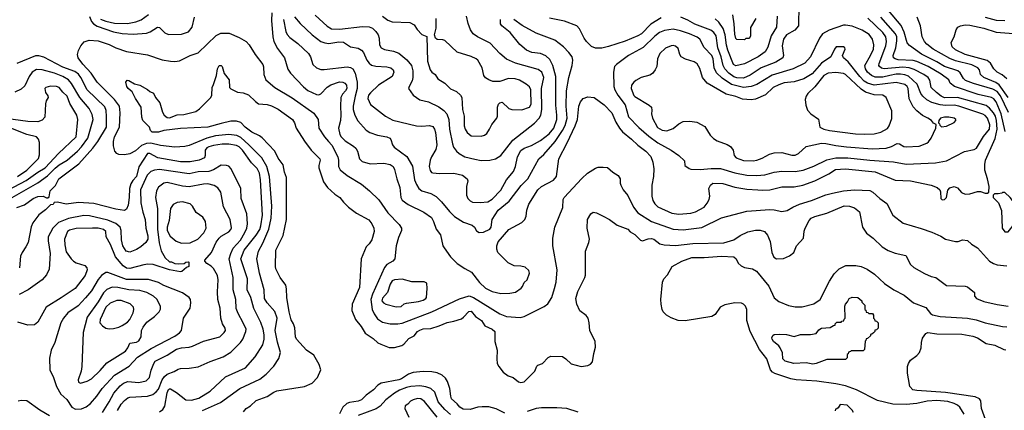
# Model space of a CAD drawing. Extents: x 997026 to 1115308, y 536381 to 619039.
# Tile 295 of 484: x 1059011 to 1067980, y 572948 to 576502. Entities that reach past the tile are written whole.
import ezdxf

# ---------------------------------------------------------------- set-up
doc = ezdxf.new("R2010")
doc.units = 0

msp = doc.modelspace()

# ---------------------------------------------------------------- linework, layer by layer
at = {"layer": '0CON20XD'}
for points in [[(1066107.5, 576635), (1066104.3, 576445), (1066072.6, 576407.4), (1065995.4, 576364.6), (1065967.5, 576325), (1065956.2, 576265), (1065968.1, 576175), (1065961.4, 576155), (1065899.2, 576115), (1065766.5, 576063.5), (1065664, 575996), (1065605, 575969), (1065545, 575972.7), (1065515, 575981), (1065470, 576015), (1065434.8, 576055), (1065418.3, 576085), (1065401.7, 576165), (1065371.7, 576245), (1065354.5, 576354.5), (1065335, 576384.7), (1065307, 576407), (1065160.8, 576460.8), (1065097.8, 576497.8), (1065035, 576524.7)], [(1068018.2, 575658.2), (1067945, 575808.3), (1067915, 575847.5), (1067875, 575868.8), (1067701.1, 575921.1), (1067628, 575948), (1067608.6, 575968.6), (1067578.5, 576018.5), (1067556.7, 576036.7), (1067435, 576075.7), (1067365, 576120), (1067227.5, 576187.5), (1067117.2, 576267.2), (1067095, 576291.2), (1067069.1, 576389.1), (1067040.3, 576450.3), (1066925, 576587.3)], [(1059645, 576530.4), (1059665.8, 576485), (1059683.2, 576463.2), (1059715, 576444.2), (1059865, 576392.4), (1059945, 576376.7), (1060045, 576371.6), (1060165, 576378.8), (1060199.1, 576390.9), (1060265, 576435.5), (1060285, 576430), (1060332.4, 576382.4), (1060365, 576368.8), (1060485, 576371.5), (1060546.9, 576393.1), (1060580.4, 576435), (1060603.3, 576526.7)], [(1059745.6, 576505.6), (1059795, 576487.4), (1059875, 576472), (1059991.4, 576468.6), (1060068, 576482), (1060118.1, 576501.9), (1060185, 576550)], [(1061308.9, 576565), (1061303.8, 576495), (1061316.4, 576345), (1061327.2, 576305), (1061360.4, 576240.4), (1061424.4, 576155), (1061453.3, 576053.3), (1061476.9, 576016.9), (1061595, 575890), (1061635, 575859.4), (1061715, 575820.6), (1061735, 575819.4), (1061755, 575827.1), (1061812.3, 575887.7), (1061845, 575909.1), (1061925, 575937.5), (1061953.4, 575933.4), (1061973.4, 575923.4), (1061986.9, 575905), (1061990, 575875), (1061979.4, 575855), (1061950.6, 575825), (1061935.6, 575795), (1061932, 575715), (1061936.9, 575636.9), (1061933.9, 575585), (1061914.5, 575515), (1061928.3, 575458.3), (1061940.6, 575435), (1061975, 575400), (1062051.4, 575351.4), (1062072, 575332), (1062088.6, 575305), (1062106.7, 575235), (1062130.9, 575210.9), (1062202, 575192), (1062327, 575197), (1062385, 575183.3), (1062411.9, 575165), (1062425, 575140), (1062445.6, 575055), (1062474.4, 574975), (1062484.2, 574885), (1062495, 574860), (1062549.5, 574819.5), (1062692, 574752), (1062760.9, 574700.9), (1062780.9, 574665), (1062804.4, 574595), (1062845.5, 574545), (1062866.9, 574445), (1062877.1, 574425), (1062935.5, 574345.5), (1062996, 574285), (1063065, 574237.1), (1063126.2, 574206.2), (1063200.5, 574110.5), (1063255, 574060), (1063315, 574027.5), (1063395, 574011.5), (1063476.8, 574013.2), (1063527.3, 574022.7), (1063579.5, 574060.5), (1063592.5, 574075), (1063605, 574110), (1063632.5, 574135), (1063653.8, 574195), (1063649.5, 574219.5), (1063615, 574251.2), (1063575, 574260), (1063515, 574261.2), (1063459.5, 574289.5), (1063366.2, 574385), (1063356.2, 574415), (1063356.2, 574445), (1063369.5, 574480.5), (1063465.5, 574594.5), (1063585, 574655.6), (1063612.9, 574685), (1063624.3, 574715), (1063630.3, 574769.7), (1063648.1, 574825), (1063731.9, 574955), (1063765, 574985.7), (1063875, 575042.5), (1063901.4, 575075), (1063922.7, 575235), (1063999.3, 575380.7), (1064070.8, 575535), (1064091.1, 575595), (1064102.9, 575715), (1064119.4, 575755), (1064144, 575785), (1064185, 575800), (1064244.5, 575794.5), (1064335, 575726.9), (1064404.7, 575654.7), (1064440.8, 575570.8), (1064475.2, 575515.2), (1064503.1, 575483.1), (1064585, 575415.6), (1064640.5, 575360.5), (1064715, 575305.7), (1064758.8, 575258.8), (1064778.5, 575205), (1064786.9, 575145), (1064785.6, 575075), (1064770.5, 574995), (1064770.5, 574895), (1064778, 574858), (1064796.6, 574826.6), (1064825, 574800), (1064951.1, 574741.1), (1065015, 574733.1), (1065125, 574741.5), (1065166.2, 574755), (1065245, 574797.1), (1065275, 574832), (1065293.1, 574865), (1065296.7, 574895), (1065288.6, 574965), (1065305, 574996), (1065325.8, 575014.2), (1065415, 575011.1), (1065525, 574976.9), (1065635, 574960.4), (1065735.6, 574954.4), (1065775, 574950), (1065843.6, 574953.6), (1065955, 574981.8), (1066065, 574980.5), (1066145, 574997.1), (1066255.2, 575034.8), (1066381.3, 575098.7), (1066442.3, 575137.7), (1066535, 575143.8), (1066805, 575116.8), (1066985, 575043.5), (1067125, 575036.7), (1067315, 574996), (1067367.5, 574975), (1067392.5, 574955), (1067400, 574935), (1067402.5, 574875), (1067415, 574862.5), (1067435, 574866.7), (1067453.8, 574885), (1067465, 574952.5), (1067485, 574972.5), (1067525, 574982.9), (1067555, 574972.5), (1067589.8, 574929.8), (1067624.5, 574914.5), (1067665, 574916.7), (1067735, 574940), (1067765, 574938.8), (1067807, 574923), (1067827.5, 574922.5), (1067838.3, 574931.7), (1067842.5, 574985), (1067828.8, 575055), (1067802.3, 575132.3), (1067802.9, 575185), (1067810, 575225), (1067898.5, 575421.5), (1067914.8, 575505), (1067910.5, 575585), (1067899.2, 575625), (1067882.4, 575655), (1067845, 575698.3), (1067815, 575720), (1067555, 575793), (1067435, 575791), (1067404.6, 575805), (1067361.7, 575838.3), (1067313.8, 575885), (1067301.5, 575951.5), (1067287.9, 575975), (1067247.5, 576005), (1067159.8, 576049.8), (1067114.5, 576064.5), (1067055, 576070.5), (1066885, 576054.8), (1066861.3, 576061.3), (1066842.7, 576075), (1066838.2, 576085), (1066841.8, 576105), (1066900.8, 576265), (1066906.7, 576305), (1066900.8, 576345), (1066874.1, 576385), (1066738.2, 576515)], [(1061414, 576505), (1061436.2, 576396.2), (1061447.5, 576367.5), (1061470.4, 576340.4), (1061544.3, 576284.3), (1061640.9, 576195), (1061659.1, 576165), (1061682.5, 576095), (1061715, 576064.5), (1061755, 576050), (1061785, 576047.9), (1061995, 576074), (1062025, 576067.7), (1062044.7, 576054.7), (1062067, 576017), (1062084, 575935), (1062085.6, 575875), (1062067.5, 575805), (1062049.1, 575715), (1062049.6, 575685), (1062063.1, 575633.1), (1062091.2, 575581.2), (1062167.7, 575497.7), (1062199.2, 575475), (1062270.9, 575450.9), (1062355.4, 575435.4), (1062381.2, 575425), (1062392.7, 575412.7), (1062407.1, 575365), (1062421.1, 575341.1), (1062536.4, 575256.4), (1062588.1, 575168.1), (1062608, 575045), (1062625, 575001.1), (1062646.5, 574966.5), (1062675, 574944.6), (1062755, 574920.8), (1062803.6, 574893.6), (1062854.5, 574845), (1062925, 574755.7), (1062970.9, 574710.9), (1063055, 574659.4), (1063132.3, 574632.3), (1063153.1, 574613.1), (1063171.9, 574581.9), (1063195.5, 574565.5), (1063235, 574569.2), (1063295, 574595.6), (1063306.9, 574615), (1063313.8, 574685), (1063371, 574769), (1063468.5, 574851.5), (1063577.9, 574992.1), (1063640, 575055), (1063740.5, 575235), (1063785.4, 575275), (1063887.3, 575392.7), (1063956.5, 575495), (1063979.1, 575540.9), (1063998.4, 575605), (1063989.2, 575715), (1063991.1, 575855), (1064012.4, 575977.6), (1064043.6, 576085), (1064050, 576135), (1064044.5, 576165), (1064014.7, 576204.7), (1063965.3, 576255.3), (1063885, 576316.2), (1063715, 576378.5), (1063588.2, 576448.2), (1063512, 576505)], [(1061515, 576527.1), (1061565, 576466.7), (1061675.7, 576365), (1061755, 576304.5), (1061790.9, 576290.9), (1061826.2, 576286.2), (1061918.3, 576301.7), (1061959.2, 576299.2), (1062025, 576254.4), (1062095, 576242.9), (1062124.7, 576224.7), (1062142.4, 576202.4), (1062174.3, 576134.3), (1062195, 576105.6), (1062215, 576090), (1062255, 576080), (1062355, 576074.3), (1062392.9, 576062.9), (1062413.8, 576045), (1062420, 576025), (1062404, 575985), (1062279.2, 575905), (1062205, 575838.1), (1062187.3, 575815), (1062182.5, 575785), (1062205, 575731.2), (1062342, 575625), (1062408.6, 575588.6), (1062625, 575535.6), (1062675, 575532.5), (1062745, 575540), (1062775, 575529.2), (1062790.8, 575505), (1062798.6, 575475), (1062809.5, 575365), (1062800.2, 575319.8), (1062761.1, 575255), (1062750.9, 575225), (1062739.6, 575165), (1062748.9, 575128.9), (1062762.7, 575112.7), (1062775, 575108.6), (1062835, 575102.2), (1062965, 575105.6), (1063044, 575086), (1063086.2, 575055), (1063093.8, 575035)], [(1061703.5, 576545), (1061812.6, 576442.6), (1061850.6, 576420.6), (1061925, 576416.3), (1062135, 576440.2), (1062195, 576437.9), (1062225, 576424.7), (1062256.3, 576396.3), (1062276.6, 576365), (1062284.7, 576335), (1062287.3, 576275), (1062305, 576246.9), (1062335, 576232.3), (1062415, 576216.8), (1062465, 576198.2), (1062538.3, 576138.3), (1062581.1, 576085), (1062592.4, 576037.6), (1062592.5, 575975), (1062585.4, 575945), (1062558.6, 575895), (1062554, 575875), (1062594.4, 575814.4), (1062655, 575772.5), (1062735, 575754.4), (1062828.5, 575708.5), (1062875, 575676.2), (1062902.5, 575645), (1062921.1, 575595), (1062927.4, 575505), (1062952.4, 575372.4), (1062963.6, 575343.6), (1062991.1, 575305), (1063014.1, 575284.1), (1063065.3, 575255.3), (1063158.3, 575231.7), (1063215, 575220.5)], [(1062315, 576534.4), (1062365, 576498.5), (1062405, 576482.7), (1062565.7, 576475.7), (1062605.7, 576455.7), (1062632.5, 576412.5), (1062675, 576367.5), (1062718.3, 576348.3), (1062724.3, 576125), (1062751.4, 576045), (1062765, 576026.2), (1062795, 576003.3), (1062821.2, 575965), (1062883.3, 575925), (1062935, 575874), (1062989.2, 575849.2), (1063025.9, 575815.9), (1063040, 575795), (1063044.4, 575685), (1063060.8, 575625), (1063060.8, 575535), (1063069.2, 575505), (1063086.6, 575476.6), (1063125, 575444), (1063215, 575443.8), (1063245, 575450), (1063265, 575467.5), (1063291.2, 575505), (1063310.8, 575549.2), (1063356.7, 575605), (1063363.3, 575625), (1063363.9, 575706.1), (1063373.3, 575735), (1063385, 575746.7), (1063405, 575752.5), (1063467.5, 575695), (1063495, 575683.8), (1063585, 575682.5), (1063655.8, 575705), (1063670.5, 575735)], [(1063670.5, 575735), (1063666.4, 575865), (1063655, 575890), (1063625, 575915.7), (1063565, 575951.4), (1063525, 575965.6), (1063465, 575967.1), (1063385, 575940), (1063320.5, 575940.5), (1063283.9, 575953.9), (1063255, 575973.3), (1063240, 575995), (1063223.8, 576065), (1063185, 576132.5), (1063170, 576145), (1063125, 576168), (1062995, 576206.7), (1062885, 576312.5), (1062865, 576320), (1062815, 576322.5), (1062800, 576335), (1062790, 576365), (1062803.3, 576425), (1062803.6, 576513.6)], [(1063093.8, 575035), (1063080, 574985), (1063080, 574905), (1063092, 574875), (1063115, 574852.5), (1063135, 574842.9), (1063205, 574839.4), (1063275, 574844.4), (1063315, 574870.6), (1063395, 574951.9), (1063445.4, 575045), (1063508.1, 575121.9), (1063528.9, 575165), (1063545.3, 575255), (1063575, 575312.2), (1063605, 575334.6), (1063673, 575357), (1063755, 575401.5), (1063835, 575463.1), (1063877.4, 575515), (1063903.3, 575595), (1063905.3, 575635), (1063894.7, 575725), (1063894.7, 575984.7), (1063867.5, 576085), (1063840.4, 576140.4), (1063803.6, 576173.6), (1063755, 576193.2), (1063675, 576203.6), (1063626.2, 576225), (1063567, 576277), (1063478.1, 576385), (1063402.5, 576445), (1063392, 576465), (1063390, 576505)], [(1063215, 575220.5), (1063295, 575223.5), (1063345, 575236.7), (1063395, 575265.6), (1063504.3, 575405.7), (1063699.9, 575560.1), (1063743.6, 575606.4), (1063758.2, 575635), (1063767.8, 575685), (1063763.3, 575875), (1063785.7, 575975.7), (1063766.7, 576025), (1063735, 576049.6), (1063526.6, 576106.6), (1063445, 576142.1), (1063385, 576193.3), (1063297.6, 576287.6), (1063182.5, 576345), (1063141.1, 576375), (1063118.6, 576408.6), (1063095, 576467.5), (1063081.2, 576535)], [(1064855, 576520), (1064758.8, 576461.2), (1064676.2, 576373.8), (1064642, 576355), (1064525, 576306.2), (1064375, 576258.1), (1064315, 576242.9), (1064255, 576242.5), (1064219.7, 576259.7), (1064174, 576305), (1064152, 576335), (1064109.7, 576419.7), (1064085, 576447.5), (1063975, 576489.2), (1063837.5, 576515)], [(1065911.7, 576535), (1065904.8, 576435.2), (1065856.5, 576355), (1065827.2, 576252.8), (1065800.4, 576209.6), (1065736.7, 576165), (1065615, 576102), (1065535, 576081.2), (1065513.8, 576095), (1065461, 576225), (1065449.1, 576269.1), (1065437.9, 576365), (1065420.7, 576420.7), (1065379.9, 576479.9), (1065345, 576510.4)], [(1065715.9, 576514.1), (1065668.3, 576431.7), (1065667.5, 576355), (1065660, 576335), (1065655, 576330), (1065625, 576330), (1065615, 576320), (1065545, 576322.5), (1065535, 576332.5), (1065525, 576370), (1065520, 576465), (1065507.9, 576547.9)], [(1067988.1, 575485), (1067952.2, 575645), (1067905, 575755.5), (1067885, 575783.4), (1067864.4, 575794.4), (1067742.4, 575822.4), (1067526.2, 575895), (1067487.5, 575925), (1067473.8, 575955), (1067406.2, 576006.2), (1067286.5, 576076.5), (1067185, 576121.9), (1067150.7, 576130.7), (1067015, 576137.9), (1066985, 576145.3), (1066972.5, 576155), (1066966.5, 576175), (1066990.8, 576245), (1067001.3, 576308.7), (1067001.6, 576345), (1066990.2, 576375), (1066854.2, 576525)], [(1068015, 575794.7), (1067935, 575909.1), (1067902, 575932), (1067792.5, 575975), (1067763.3, 576005), (1067753.1, 576045), (1067740.6, 576065), (1067685, 576091.3), (1067535, 576129.2), (1067485, 576149), (1067332.5, 576235), (1067275, 576279.6), (1067252.5, 576305), (1067231.2, 576345), (1067217.5, 576447.5), (1067185.5, 576525)], [(1067806.7, 576526.7), (1067907.6, 576497.6), (1067985, 576495.2)], [(1065725, 575084.7), (1065798.3, 575091.7), (1065885, 575114.7), (1065955, 575125.3), (1066075, 575120.6), (1066147.8, 575132.2), (1066245, 575169.3), (1066362.9, 575227.1), (1066445, 575244.8), (1066555, 575244.3), (1066755, 575223), (1066970.1, 575210.1), (1067087.4, 575187.4), (1067355, 575200.7), (1067455, 575217.8), (1067617.2, 575302.8), (1067705, 575322.5), (1067725.9, 575334.1), (1067791.8, 575438.2), (1067845, 575505.5), (1067848.4, 575545), (1067827.5, 575607.5), (1067805, 575631.9), (1067785, 575642.6), (1067565, 575716.4), (1067525, 575724.8), (1067445, 575721.9), (1067396.6, 575726.6), (1067319.8, 575749.8), (1067274.5, 575774.5), (1067236.9, 575805), (1067220.7, 575830.7), (1067186.4, 575916.4), (1067107.8, 575987.8), (1067075, 576001.9), (1067035, 576006.5), (1066995, 576006.7), (1066937.8, 575995), (1066875, 575980.3), (1066805, 575979.6), (1066770.8, 575995), (1066735.2, 576025.2), (1066714.7, 576055), (1066708.8, 576085), (1066761.6, 576175), (1066788.4, 576235), (1066792, 576275), (1066780, 576325), (1066747.9, 576367.9), (1066686.8, 576406.8), (1066595, 576442.3), (1066535, 576452.3), (1066515, 576451.5), (1066385, 576408.5), (1066325, 576372.2), (1066297.5, 576335), (1066216.2, 576165), (1066161.8, 576108.2), (1066055.7, 576055), (1065866.4, 575996.4), (1065727, 575913), (1065675, 575894.2), (1065605, 575884.8), (1065495, 575912.5), (1065408.8, 575968.8), (1065358.4, 576018.4), (1065337.1, 576065), (1065327, 576145), (1065317.3, 576175), (1065245, 576248.5), (1065205.6, 576325), (1065182.1, 576342.1), (1065112.5, 576372.5), (1065031.8, 576401.8), (1064965, 576417.3), (1064885, 576405.3), (1064838.9, 576385), (1064796.4, 576353.6), (1064691.3, 576248.7), (1064557.3, 576177.3), (1064447.1, 576095), (1064429.4, 576075), (1064420.5, 576025), (1064423.6, 575895), (1064432.9, 575865), (1064460.9, 575815), (1064525, 575727.8), (1064558.3, 575618.3), (1064650.1, 575520.1), (1064742, 575442), (1064825, 575382.4), (1064946, 575315), (1065015, 575266), (1065068.3, 575218.3), (1065070, 575175), (1065108.3, 575148.3), (1065125, 575142), (1065210.4, 575140.4), (1065311.3, 575148.7), (1065395, 575147.6), (1065525, 575107.5), (1065635, 575086.4), (1065725, 575084.7)], [(1068005, 575965.6), (1067960.4, 576000.4), (1067915, 576025.4), (1067885.3, 576055), (1067855.6, 576105.6), (1067825, 576130), (1067625, 576185.8), (1067535, 576228.9), (1067505.6, 576255), (1067497.5, 576295), (1067522.5, 576345), (1067541.2, 576408.8), (1067556.7, 576433.3), (1067582.6, 576447.4), (1067625, 576455.9), (1067665, 576451.9), (1067795, 576424.1), (1067905, 576388.6), (1068065, 576376.9)], [(1060675, 572946.9), (1060841.4, 573018.6), (1061014.8, 573145.2), (1061197.6, 573232.4), (1061255, 573277.5), (1061325, 573348), (1061371.7, 573418.3), (1061386.5, 573475), (1061359.2, 573569.2), (1061338.1, 573675), (1061357.1, 573787.1), (1061335, 573845.7), (1061265.3, 573925.3), (1061242.1, 573965), (1061236.9, 574045), (1061195.7, 574195.7), (1061170.4, 574325), (1061186.7, 574395), (1061225, 574467.5), (1061279.3, 574595), (1061301.9, 574695), (1061308.6, 574805), (1061286.1, 575076.1), (1061260.8, 575165), (1061215.2, 575245.2), (1061098.9, 575365), (1061025, 575429.3), (1060988.4, 575448.4), (1060915, 575456.7), (1060795, 575445.6), (1060715, 575423.3), (1060555, 575356.7), (1060515, 575347.3), (1060425, 575342.7), (1060292.6, 575357.4), (1060205, 575377.6), (1060165, 575376.7), (1060121.3, 575358.7), (1060065, 575308.9), (1060015, 575280.7), (1059965, 575271.5), (1059915, 575274.4), (1059895, 575284.2), (1059877.1, 575305), (1059864.6, 575354.6), (1059864.6, 575395), (1059873.3, 575435), (1059919.1, 575525), (1059926.7, 575655), (1059918.9, 575715), (1059875, 575776.4), (1059715, 575934.6), (1059661.8, 576015), (1059586.3, 576096.3), (1059542.9, 576155), (1059537.3, 576185), (1059547.8, 576222.2), (1059566.5, 576263.5), (1059599.1, 576300.9), (1059643.6, 576316.4), (1059725, 576310.7), (1059826.7, 576276.7), (1059885, 576246.9), (1059985, 576212), (1060175, 576181.5), (1060307.6, 576137.6), (1060385, 576123.6), (1060425, 576120.9), (1060465, 576126.5), (1060565, 576176.4), (1060635, 576201.9), (1060800.6, 576359.4), (1060841.7, 576378.3), (1060918.3, 576378.3), (1061011.3, 576341.3), (1061074.4, 576304.4), (1061102, 576275), (1061157.1, 576185), (1061225, 576095.8), (1061231.9, 576071.9), (1061234.7, 576004.7), (1061254.3, 575954.3), (1061334.8, 575884.8), (1061492.2, 575792.2), (1061690.5, 575650.5), (1061728.5, 575595), (1061736.5, 575515), (1061788.8, 575435), (1061825.2, 575395.2), (1061855, 575359.1), (1061910, 575255), (1061916.1, 575225), (1061913.6, 575165), (1061931.1, 575135), (1061995, 575084.5), (1062125, 575005.6), (1062196.3, 574946.3), (1062282.1, 574862.1), (1062365.4, 574745), (1062468.3, 574638.3), (1062490, 574605), (1062489.5, 574585), (1062460.9, 574519.1), (1062441.5, 574445), (1062428.8, 574325), (1062411.1, 574305), (1062355.2, 574274.8), (1062333.5, 574246.5), (1062224.3, 574005), (1062209.1, 573955), (1062220.8, 573865), (1062239.7, 573825), (1062271, 573781), (1062315, 573750), (1062386.6, 573733.4), (1062455, 573733.3), (1062495, 573740.3), (1062766.7, 573843.3), (1063017.3, 573962.7), (1063105, 573988.5), (1063145, 573975.4), (1063384.2, 573824.2), (1063445, 573800.4), (1063568.6, 573791.4), (1063605, 573801.2), (1063678.8, 573838.8), (1063788.1, 573891.9), (1063822.3, 573917.7), (1063858.1, 573975), (1063883.3, 574055), (1063898.5, 574115), (1063906.9, 574225), (1063867.1, 574445), (1063867.1, 574515), (1063884.5, 574615.5), (1063958, 574792), (1063962.2, 574865), (1063971.9, 574885), (1064132.4, 575057.6), (1064184, 575105), (1064255, 575150), (1064280.9, 575159.1), (1064325, 575161.4), (1064365, 575155.8), (1064413.3, 575115), (1064463.3, 575085), (1064480, 575055), (1064480, 575015), (1064486.2, 574996.2), (1064508, 574955), (1064551.3, 574901.3), (1064602.5, 574795), (1064640.5, 574745), (1064765.7, 574665), (1064965, 574594.7), (1065055, 574590.6), (1065225, 574612.5), (1065405, 574700), (1065635, 574758.5), (1065845, 574775.4), (1065885, 574772.9), (1065955, 574755.4), (1066003.2, 574766.8), (1066055, 574797.5), (1066115, 574822.1), (1066222.9, 574857.1), (1066355, 574910), (1066414.8, 574925.2), (1066515, 574944.7), (1066615, 574954.6), (1066755, 574946.7), (1066783.6, 574933.6), (1066848, 574875), (1066910.9, 574830.9), (1066965, 574723.8), (1067059.4, 574649.4), (1067223.3, 574603.3), (1067319.1, 574569.1), (1067401.3, 574531.3), (1067445, 574504), (1067535, 574483.3), (1067560, 574485), (1067600.5, 574499.5), (1067645, 574493.8), (1067680.9, 574460.9), (1067735, 574426), (1067845, 574304.3), (1067882.2, 574282.2), (1067915, 574272.5), (1068005, 574262.2)], [(1065692.8, 575217.2), (1065725, 575222.7), (1065775, 575241.1), (1065841.4, 575278.6), (1065885, 575292.2), (1065955, 575293.1), (1066045, 575268.6), (1066075, 575268.6), (1066105.4, 575284.6), (1066175, 575348), (1066315, 575377.5), (1066355, 575376.2), (1066445, 575356), (1066544.2, 575344.2), (1066777.3, 575327.3), (1066905, 575332.5), (1066952.4, 575347.6), (1067005, 575376), (1067025, 575373.8), (1067065, 575348.8), (1067085, 575344.2), (1067205, 575350), (1067275, 575378), (1067289.7, 575390.3), (1067313.8, 575425), (1067357.5, 575515), (1067358.3, 575548.3), (1067335, 575560), (1067317.5, 575585), (1067285, 575607.5), (1067235, 575631.4), (1067182.3, 575672.3), (1067149.3, 575709.3), (1067113.4, 575783.4), (1067105.8, 575875), (1067094.6, 575895), (1067075, 575911.8), (1066995, 575930.7), (1066795, 575907.4), (1066735, 575923.9), (1066705, 575941.9), (1066663.3, 575985), (1066558.8, 576118.8), (1066514, 576155), (1066506.2, 576175), (1066531.2, 576235), (1066527.3, 576247.3), (1066515, 576256), (1066450, 576255), (1066432.9, 576235), (1066398.6, 576165), (1066315, 576106), (1066229.5, 576010.5), (1066155, 575964.6), (1066065, 575937.3), (1065975, 575927.8), (1065925, 575909.1), (1065875, 575884.6), (1065805, 575819.6), (1065715, 575779.1), (1065675, 575772.5), (1065595, 575779.6), (1065535, 575803.9), (1065445.9, 575825.9), (1065272.9, 575925), (1065230, 575975), (1065207.4, 576057.4), (1065181.8, 576101.8), (1065155, 576120), (1065075, 576142.5), (1065037.5, 576165), (1065023.8, 576185), (1065010.3, 576240.3), (1064985, 576260.8), (1064965, 576268.6), (1064945, 576265.7), (1064895, 576242), (1064842.5, 576195), (1064820, 576145), (1064816, 576075), (1064801.2, 576045), (1064775, 576013.3), (1064751.7, 575998.3), (1064672.5, 575975), (1064625, 575948.8), (1064605, 575933.8), (1064585.6, 575905), (1064581.2, 575875), (1064605, 575813.8), (1064615, 575802), (1064745.7, 575725.7), (1064765, 575706.7), (1064770.8, 575675), (1064766, 575645), (1064774.1, 575605.9), (1064821.7, 575521.7), (1064865, 575496.2), (1064905, 575491.5), (1064965, 575512.5), (1065015, 575555.8), (1065054.4, 575575.6), (1065115, 575580), (1065178.3, 575568.3), (1065251.2, 575531.2), (1065302, 575452), (1065332, 575422), (1065365, 575401.4), (1065456.6, 575366.6), (1065485, 575348.8), (1065511.2, 575315), (1065520, 575265), (1065536.7, 575245), (1065605, 575220.5), (1065692.8, 575217.2)], [(1058985, 574794.4), (1059053.6, 574816.4), (1059134.3, 574875), (1059175, 574894.5), (1059225, 574895.8), (1059255, 574882.5), (1059267.5, 574882.5), (1059278.3, 574891.7), (1059286.7, 574945), (1059336.9, 574993.1), (1059367.8, 575055), (1059549.3, 575190.7), (1059677.2, 575332.8), (1059722.8, 575395), (1059802.8, 575525), (1059802.4, 575622.4), (1059797.1, 575677.1), (1059785, 575708.1), (1059626.1, 575865), (1059568.2, 575975), (1059545, 576005.9), (1059511.5, 576031.5), (1059405, 576070), (1059231.1, 576161.1), (1059185, 576174.2), (1059155.7, 576174.3), (1058985, 576104.3)], [(1060846.7, 575556.7), (1060723.6, 575523.6), (1060475, 575511.4), (1060325, 575492.5), (1060275, 575480), (1060218.3, 575478.3), (1060203, 575493), (1060192.5, 575525), (1060133.3, 575585), (1060123.9, 575613.9), (1060117.7, 575707.7), (1060065, 575783.8), (1060035.6, 575845.6), (1059998.8, 575875), (1059986.2, 575895), (1059977.5, 575935), (1059988.3, 575951.7), (1060005, 575950), (1060055, 575918.8), (1060105, 575908), (1060175, 575866.7), (1060195, 575847.5), (1060230, 575835), (1060247.5, 575795), (1060286, 575745), (1060310.3, 575660.3), (1060326.7, 575635), (1060355, 575612.5), (1060375, 575610), (1060445, 575636.2), (1060505, 575640), (1060615, 575666.7), (1060649.5, 575690.5), (1060752.5, 575795), (1060760, 575815), (1060763.3, 575885), (1060777.3, 575912.7), (1060802, 575995), (1060812, 576055), (1060827.5, 576085), (1060845, 576086.7), (1060856.2, 576075), (1060872.5, 576012.5), (1060917.5, 575955), (1060923.3, 575885), (1060933.9, 575873.9), (1060995, 575844), (1061045, 575837.5), (1061095, 575819.2), (1061157.3, 575757.3), (1061185, 575738), (1061265, 575730), (1061305, 575719.2), (1061366.6, 575686.6), (1061496.2, 575595), (1061513.8, 575565), (1061530, 575515), (1061605.9, 575395.9), (1061664.4, 575314.4), (1061745, 575237.5), (1061748, 575225), (1061735.7, 575175), (1061736.9, 575155), (1061776.9, 575026.9), (1061815.8, 574975.8), (1061880, 574915), (1061926.2, 574885), (1061960.5, 574840.5), (1062005.9, 574795.9), (1062080.3, 574740.3), (1062191.2, 574681.2), (1062218, 574645), (1062236, 574605), (1062239.2, 574575), (1062219.7, 574500.3), (1062195, 574461.2), (1062166.7, 574435), (1062121.2, 574325), (1062107.5, 574065), (1062040, 573915), (1062036.1, 573856.1), (1062068.8, 573775), (1062120.3, 573710.3), (1062158.3, 573648.3), (1062230.3, 573600.3), (1062272.7, 573562.7), (1062299.2, 573549.2), (1062375, 573520), (1062425, 573520), (1062493, 573537), (1062511.4, 573548.6), (1062555, 573600.8), (1062605.6, 573624.4), (1062636, 573665), (1062655, 573678.5), (1062685, 573687.9), (1062755, 573692.5), (1062833, 573717), (1062905, 573748), (1062965, 573758), (1063035, 573780), (1063055, 573793.8), (1063103, 573847), (1063125, 573850.8), (1063161.5, 573801.5), (1063217.1, 573765), (1063248, 573715), (1063316.2, 573685), (1063338, 573665), (1063340, 573575), (1063360, 573495), (1063356.2, 573415), (1063361.2, 573375), (1063376.7, 573345), (1063415.8, 573295.8), (1063460.3, 573260.3), (1063505.7, 573245.7), (1063555, 573207.5), (1063575, 573200), (1063605, 573207.5), (1063664.1, 573265.9), (1063703.3, 573305), (1063721.2, 573348.8), (1063731.2, 573358.8), (1063772.5, 573375), (1063825, 573427.5), (1063850.7, 573439.3), (1063955, 573436.2), (1063985, 573416.7), (1064035, 573370), (1064125, 573347.5), (1064185, 573354.2), (1064211.7, 573368.3), (1064230.3, 573389.7), (1064241.2, 573465), (1064257.7, 573522.3), (1064253.8, 573575), (1064204, 573675), (1064200, 573745), (1064188, 573785), (1064169.7, 573809.7), (1064114.3, 573854.3), (1064086.2, 573915), (1064076.7, 573965), (1064095, 574027.5), (1064158.8, 574155), (1064163.6, 574176.4), (1064163.8, 574395), (1064196, 574475), (1064200.8, 574505), (1064180, 574605), (1064184, 574685), (1064214.2, 574735.8), (1064235, 574750), (1064265, 574746), (1064327.5, 574715), (1064383.3, 574685), (1064455, 574632), (1064550, 574595), (1064570.7, 574570.7), (1064615, 574546.7), (1064666.4, 574496.4), (1064685, 574490), (1064735, 574507.5), (1064765, 574510.8), (1064786.2, 574505), (1064842.1, 574462.1), (1064883.2, 574453.2), (1064985, 574447.9), (1065144, 574466), (1065425, 574472.1), (1065515, 574499.5), (1065575, 574537.5), (1065645, 574570.5), (1065715, 574587.5), (1065755, 574586.9), (1065795, 574574.2), (1065822.2, 574542.2), (1065846.2, 574485), (1065864, 574384), (1065880.9, 574340.9), (1065905, 574326.2), (1065969.5, 574330.5), (1066025, 574353.8), (1066063.3, 574385), (1066086.7, 574445), (1066150, 574515), (1066156.4, 574576.4), (1066165.8, 574605), (1066201.9, 574675), (1066221.4, 574695), (1066255, 574712.5), (1066365, 574742.2), (1066523, 574807), (1066570, 574805), (1066615, 574789.4), (1066660.8, 574755), (1066689.4, 574615), (1066725, 574559.2), (1066786, 574515), (1066866.6, 574436.6), (1066922.6, 574402.6), (1066985, 574378.6), (1067082.5, 574355), (1067126.7, 574275), (1067155, 574246.7), (1067253.1, 574193.1), (1067315, 574164), (1067357, 574157), (1067455, 574083.8), (1067625, 574076.2), (1067645, 574070), (1067708.3, 574018.3), (1067710, 573985), (1067727.5, 573965), (1067795, 573936.9), (1067915, 573909.4), (1068015, 573896.9)], [(1058835.4, 574825), (1059175, 575018.1), (1059265, 575081), (1059335, 575150.2), (1059369.8, 575180.2), (1059441.8, 575225), (1059536.9, 575305), (1059575, 575345.3), (1059630.2, 575425), (1059678.4, 575595), (1059670.9, 575640.9), (1059643.3, 575695), (1059559.2, 575795), (1059483, 575923), (1059455, 575954.2), (1059405, 575983.9), (1059327.2, 576017.2), (1059215, 576045.6), (1059165, 576047.6), (1059125.2, 576024.8), (1059095.8, 575985), (1059058.3, 575901.7), (1059025, 575871.1), (1058967.8, 575842.2)], [(1066705, 575460.3), (1066795, 575464.6), (1066855, 575478.2), (1066915, 575511.5), (1066932.5, 575535), (1066956.3, 575603.7), (1066955, 575672.5), (1066905.5, 575795), (1066875, 575814.6), (1066795, 575819.2), (1066715, 575843.8), (1066675, 575870), (1066535, 576004.3), (1066515, 576013.9), (1066445, 576023.2), (1066375, 576016.6), (1066335, 575994.6), (1066255, 575890.4), (1066190.6, 575829.4), (1066175.3, 575805), (1066166.9, 575775), (1066171.2, 575725), (1066187.6, 575677.6), (1066216.9, 575646.9), (1066287.2, 575597.2), (1066300, 575525), (1066336, 575505), (1066386.6, 575493.4), (1066625, 575464.1), (1066705, 575460.3)], [(1058797.6, 574895), (1059070.7, 575039.3), (1059175, 575114.8), (1059241.8, 575155), (1059365.2, 575284.8), (1059526.2, 575435), (1059540.4, 575595), (1059530, 575635), (1059468.2, 575738.2), (1059444.4, 575805), (1059403, 575843), (1059369.2, 575885), (1059345, 575895.5), (1059291.4, 575898.6), (1059250, 575885), (1059240, 575875), (1059245, 575840), (1059268.3, 575808.3), (1059270, 575795), (1059251.2, 575765), (1059244.2, 575735.8), (1059238.8, 575615), (1059215, 575588.8), (1059175, 575574.2), (1059085, 575576.4), (1058885, 575604.3)], [(1067408.3, 575528.3), (1067455, 575533.3), (1067525, 575566.7), (1067540, 575585), (1067537.5, 575595), (1067522.5, 575605), (1067475, 575615.5), (1067435, 575616.5), (1067400, 575605), (1067383.3, 575585), (1067380, 575565), (1067390, 575555), (1067391.7, 575541.7), (1067408.3, 575528.3)], [(1058989.2, 575075), (1059076.8, 575133.2), (1059180.9, 575239.1), (1059191.1, 575271.1), (1059189.6, 575385), (1059181.5, 575415), (1059164.3, 575435), (1059075, 575457.7), (1058915, 575520.6)], [(1061048.8, 572935), (1061073.8, 572965), (1061112.5, 572987.5), (1061165, 573036), (1061265, 573072), (1061325, 573113.8), (1061352.5, 573125), (1061605, 573164), (1061674.1, 573195.9), (1061724.1, 573245.9), (1061753.3, 573315), (1061738.8, 573365), (1061689.7, 573449.7), (1061624, 573495), (1061530.8, 573595), (1061522.9, 573615), (1061517.7, 573697.7), (1061504, 573734), (1061485, 573772.5), (1061464.6, 573845), (1061443.2, 573973.2), (1061442.7, 574052.7), (1061436, 574085), (1061384, 574155), (1061344.2, 574235), (1061340, 574255), (1061343.9, 574403.9), (1061412.3, 574537.7), (1061442.5, 574685), (1061440, 575065), (1061424, 575115), (1061412.3, 575182.3), (1061365, 575243.3), (1061335.8, 575305.8), (1061218.3, 575428.3), (1061195, 575446.2), (1061125, 575480), (1061066, 575525), (1061025, 575566.2), (1060985, 575580), (1060935, 575580), (1060846.7, 575556.7)], [(1060285, 572933.8), (1060314.1, 572955.9), (1060331.8, 572985), (1060355, 573106.7), (1060365, 573137.5), (1060375, 573144.2), (1060385, 573142.5), (1060440.3, 573110.3), (1060525, 573044.5), (1060575, 573039.1), (1060642.8, 573057.2), (1060745, 573120.6), (1060885, 573252.2), (1061068, 573335), (1061155.4, 573434.6), (1061224.4, 573545), (1061238.9, 573595), (1061238.2, 573635), (1061228.8, 573685), (1061206.5, 573746.5), (1061142.5, 573875), (1061117.5, 573975), (1061083.2, 574045), (1061086.2, 574145), (1061024.7, 574325), (1061056.9, 574405), (1061165, 574540), (1061197.3, 574592.7), (1061208.1, 574625), (1061221.2, 574725), (1061205.7, 575045), (1061194.7, 575105), (1061175, 575146.7), (1061121, 575201), (1061040.3, 575315), (1061011.5, 575345), (1060985, 575358.9), (1060915, 575368.9), (1060855, 575368.3), (1060775, 575358.6), (1060735, 575346.4), (1060716.5, 575335), (1060701.2, 575315), (1060700.6, 575265), (1060694.4, 575245.6), (1060646.2, 575225), (1060565, 575208.7), (1060475, 575207.8), (1060268.8, 575245), (1060195, 575285.7), (1060175, 575284.3), (1060097, 575163), (1060074.5, 575075), (1060040.7, 575039.3), (1060022.7, 575007.3), (1060009.4, 574965), (1060008.2, 574885), (1059997.3, 574815), (1059985, 574778.8), (1059965, 574766), (1059885, 574779.5), (1059685, 574828.5), (1059545, 574839.6), (1059435, 574822.5), (1059355, 574842.5)], [(1059900.5, 572945), (1059935, 573004.6), (1059965, 573038.2), (1059995, 573061.3), (1060015, 573068.7), (1060175, 573076.1), (1060225, 573091.8), (1060255, 573114.4), (1060275, 573139.5), (1060309.4, 573225), (1060328.3, 573255), (1060355, 573275.2), (1060418.8, 573301.2), (1060455, 573323.3), (1060475, 573327.8), (1060555, 573330.5), (1060635, 573342.5), (1060746.7, 573393.3), (1060865.3, 573434.7), (1060932.7, 573477.3), (1061022.7, 573565), (1061042.3, 573595), (1061070.9, 573665), (1061073.5, 573685), (1061047.5, 573745), (1060999.4, 573829.4), (1060983.1, 573873.1), (1060978.7, 573955), (1060955.8, 574045), (1060954.1, 574155.9), (1060920.3, 574325), (1060933.5, 574375), (1060956.6, 574423.4), (1061023.2, 574496.8), (1061062.3, 574565), (1061080.6, 574605), (1061086.5, 574643.5), (1061078.8, 574735), (1061029.4, 574875), (1061025.4, 574965.4), (1060936.7, 575145), (1060915, 575170), (1060895, 575176.7), (1060845, 575177.5), (1060775, 575134.7), (1060735, 575119.8), (1060635, 575118), (1060555, 575099.1), (1060285, 575138.4), (1060237.4, 575132.6), (1060205, 575121.1), (1060172.1, 575087.9), (1060109.7, 574955), (1060115.3, 574835), (1060131.1, 574751.1), (1060154.6, 574685), (1060158.2, 574605), (1060177.6, 574535), (1060177.1, 574505), (1060159.2, 574475), (1060114, 574436), (1060075, 574411.3), (1060015, 574385.8), (1059980.8, 574395), (1059948.8, 574445), (1059938, 574498), (1059935.9, 574585), (1059925.7, 574615.7), (1059887.4, 574647.4), (1059815, 574678.6), (1059645, 574717.7), (1059595, 574719.2), (1059455, 574693.8), (1059365, 574655.3), (1059312.5, 574605), (1059271.3, 574525), (1059270.8, 574490.8), (1059287.9, 574375), (1059278.5, 574231.5), (1059255, 574182), (1059215.4, 574134.6), (1059088, 574045), (1059005, 574002.2)], [(1059765, 572928.6), (1059825.9, 573025), (1059866.8, 573105), (1059925, 573170.4), (1059957.1, 573195), (1059995, 573210), (1060095, 573201.8), (1060164, 573215), (1060193.3, 573245), (1060208.5, 573311.5), (1060232.5, 573375), (1060245.8, 573395), (1060355, 573448.2), (1060439.2, 573505), (1060485, 573517.3), (1060555, 573521.8), (1060585, 573532.5), (1060685, 573575.6), (1060833, 573617), (1060874, 573655), (1060884.2, 573675), (1060881.4, 573695), (1060858.1, 573735), (1060841.9, 573785), (1060836.3, 573876.3), (1060815.6, 573955), (1060813.1, 574025), (1060819.5, 574135), (1060813.5, 574173.5), (1060777.4, 574237.4), (1060755, 574260), (1060714.2, 574284.2), (1060696.7, 574305), (1060696.7, 574315), (1060758.2, 574385), (1060801.7, 574478.3), (1060826.7, 574515), (1060846.3, 574533.7), (1060915, 574571.4), (1060935, 574592), (1060941.3, 574608.7), (1060926.5, 574685), (1060868.1, 574798.1), (1060842.2, 574932.2), (1060815, 574972.5), (1060782.8, 574992.8), (1060725, 575007.5), (1060685, 575007.1), (1060555, 574981.1), (1060495, 574988.5), (1060355, 575020.6), (1060325, 575014.3), (1060275, 574978.6), (1060256.5, 574945), (1060248.8, 574885), (1060265.3, 574785), (1060266.2, 574595), (1060282.6, 574472.6), (1060300.3, 574400.3), (1060335, 574336.7), (1060375, 574300), (1060395, 574300), (1060423, 574283), (1060455, 574280), (1060507.5, 574282.5), (1060523, 574297), (1060545, 574300), (1060550, 574295), (1060550, 574255), (1060531.7, 574248.3), (1060488.3, 574211.7), (1060475, 574208.8), (1060375, 574226.2), (1060225.9, 574275.9), (1060177.3, 574277.3), (1060140.5, 574270.5), (1060015, 574239.2), (1059985, 574242.5), (1059951.7, 574261.7), (1059883, 574343), (1059836.7, 574456.7), (1059798, 574525), (1059793.8, 574575), (1059775, 574592.5), (1059725, 574604.5), (1059675, 574606.7), (1059525, 574600.8), (1059463, 574587), (1059445, 574573.8), (1059419.1, 574505), (1059421.3, 574455), (1059435, 574390.8), (1059480, 574325), (1059500.6, 574305), (1059525, 574290.5), (1059605, 574265.6), (1059623.3, 574245), (1059625.5, 574225), (1059606.7, 574175), (1059515, 574057.5), (1059388.1, 573971.9)], [(1068015, 574571.2), (1068073.3, 574645), (1068088, 574675), (1068104.2, 574745), (1068099.2, 574795), (1068033.3, 574885), (1067985, 574930), (1067965, 574930), (1067957, 574923), (1067925, 574917.5), (1067892.5, 574917.5), (1067880, 574905), (1067880, 574885), (1067926.1, 574836.1), (1067955.8, 574765), (1067962, 574605), (1067985, 574571.2), (1068015, 574571.2)], [(1059355, 574842.5), (1059325, 574840), (1059315, 574820), (1059291.7, 574818.3), (1059245, 574771.2), (1059185, 574726.2), (1059130, 574655), (1059115, 574617.5), (1059086.9, 574475), (1059068, 574435), (1059032, 574385), (1059018.8, 574351.2), (1059008.6, 574245)], [(1060485, 574469.7), (1060565, 574471.1), (1060633.6, 574506.4), (1060688.2, 574561.8), (1060709.6, 574605), (1060703.5, 574665), (1060679.4, 574705), (1060617.2, 574747.2), (1060584.7, 574805), (1060565, 574826.9), (1060495, 574843.4), (1060445, 574839.3), (1060410.2, 574819.8), (1060384.6, 574785), (1060371.6, 574675), (1060353.8, 574615), (1060355, 574582.5), (1060381.5, 574531.5), (1060435, 574485.4), (1060485, 574469.7)], [(1067615, 572911.2), (1067575.2, 572975.2), (1067555.5, 572995.5), (1067525, 573010.7), (1067465, 573027.1), (1067365, 573036.6), (1067278.5, 573031.5), (1067185, 573010.9), (1067085, 573001.5), (1066965, 573004.8), (1066825, 573035.9), (1066635, 573133.1), (1066535, 573170.8), (1066445, 573189.5), (1066272.8, 573212.8), (1066085, 573223.5), (1066036.3, 573233.7), (1065891.3, 573281.3), (1065867.5, 573295), (1065849.5, 573315), (1065817.5, 573417.5), (1065751.6, 573501.6), (1065665.6, 573665.6), (1065636.1, 573765), (1065635.1, 573865.1), (1065623.9, 573893.9), (1065603.8, 573913.8), (1065585, 573921.2), (1065525, 573925.2), (1065435, 573906.6), (1065391.4, 573885), (1065345, 573819.2), (1065315, 573800), (1065072.7, 573762.7), (1065010, 573765), (1064945, 573788), (1064904.1, 573814.1), (1064873.3, 573845), (1064864.1, 573864.1), (1064853, 573913), (1064852.9, 573955), (1064865.7, 574115), (1064877.5, 574145), (1064910.7, 574179.3), (1064955.6, 574255), (1065044.2, 574305.8), (1065135, 574339.4), (1065245, 574338.4), (1065405, 574350.2), (1065515, 574342.9), (1065536.8, 574326.8), (1065556.8, 574286.8), (1065582.2, 574262.2), (1065615, 574247.3), (1065685, 574236.4), (1065722.8, 574212.8), (1065836.5, 574076.5), (1065885, 573971.9), (1065926.5, 573936.5), (1066015, 573901.2), (1066075, 573889.6), (1066139.3, 573890.7), (1066245, 573917.9), (1066303.3, 573955), (1066387.2, 574122.8), (1066430.7, 574189.3), (1066475, 574236), (1066535.7, 574264.3), (1066626.8, 574266.8), (1066675.5, 574255.5), (1066732, 574232), (1066797.4, 574187.4), (1066890.2, 574100.2), (1066974, 574045), (1067066.7, 573996.7), (1067154.6, 573924.6), (1067265, 573883.3), (1067309.5, 573829.5), (1067327.3, 573817.3), (1067395, 573801.3), (1067644.6, 573785.4)], [(1059519.3, 572959.3), (1059575, 572962.5), (1059615, 572980), (1059655, 573010), (1059714.3, 573075.7), (1059761.3, 573145), (1059875, 573267.3), (1060009.2, 573350.8), (1060085, 573432.4), (1060208.6, 573511.4), (1060425, 573623.1), (1060466.9, 573653.1), (1060485.7, 573674.3), (1060501.8, 573785), (1060563.1, 573876.9), (1060569.5, 573925), (1060566.5, 573955), (1060553.1, 573975), (1060495, 574016.2), (1060324.4, 574084.4), (1060275, 574109.4), (1060185, 574136.7), (1059985, 574137.5), (1059815, 574202.1), (1059795, 574202.7), (1059754.4, 574175), (1059725, 574137.8), (1059664, 574036), (1059609.9, 573970.1), (1059542.1, 573897.9), (1059450.6, 573835), (1059408.5, 573785), (1059384.5, 573745), (1059330.5, 573565), (1059298.6, 573495), (1059282.3, 573422.3), (1059284, 573315), (1059318.6, 573245), (1059345.5, 573165.5), (1059384.3, 573095), (1059440, 573045), (1059485.4, 572975.4), (1059519.3, 572959.3)], [(1062440.5, 573890.5), (1062485, 573893.8), (1062513.9, 573916.1), (1062535, 573923.3), (1062645, 573936.9), (1062685, 573949.4), (1062710, 573965), (1062716, 573975), (1062722.5, 574055), (1062720, 574105), (1062695, 574117.5), (1062583.6, 574116.4), (1062495, 574140), (1062425, 574135.8), (1062405, 574125.8), (1062386.9, 574095), (1062361.4, 574018.6), (1062315, 573967.5), (1062310.6, 573945), (1062324.6, 573924.6), (1062345, 573912.9), (1062440.5, 573890.5)], [(1059565, 573194.2), (1059625, 573211.4), (1059665, 573234.3), (1059745, 573309.4), (1059805, 573378.6), (1059973.1, 573485), (1059994.4, 573515), (1060012.7, 573557.3), (1060075, 573566.9), (1060095, 573580.6), (1060117.8, 573615), (1060120, 573675), (1060134.7, 573705.3), (1060170.2, 573749.8), (1060237.4, 573802.6), (1060280, 573845), (1060292.7, 573867.3), (1060292.5, 573895), (1060260.2, 573960.2), (1060229.2, 573985), (1060168.7, 574018.7), (1060105, 574038.7), (1060005, 574044.2), (1059905, 574065.8), (1059853.2, 574066.8), (1059805, 574048.5), (1059775, 574016.2), (1059726.4, 573935), (1059626, 573795), (1059590, 573655), (1059578.1, 573345), (1059570.8, 573305), (1059542, 573225), (1059546.7, 573205), (1059565, 573194.2)], [(1059388.1, 573971.9), (1059250.8, 573885), (1059175, 573750), (1059145.9, 573724.1), (1059085, 573723.8), (1058995, 573750)], [(1059825, 573688.8), (1059865, 573692.9), (1059915, 573704.6), (1059945, 573719.2), (1059991.3, 573748.7), (1060014.6, 573775), (1060043.2, 573835), (1060050.8, 573865), (1060046.3, 573886.3), (1060015.7, 573915.7), (1059935, 573946), (1059895, 573947.3), (1059835, 573922.5), (1059796.6, 573885), (1059742.3, 573775), (1059741.5, 573745), (1059765.3, 573715.3), (1059795, 573695.5), (1059825, 573688.8)], [(1066235, 573368.8), (1066175, 573380), (1066064.3, 573374.3), (1065985, 573396.2), (1065963.3, 573415), (1065959.3, 573469.3), (1065940, 573515), (1065926.7, 573535), (1065876.7, 573575), (1065866.2, 573595), (1065863.9, 573606.1), (1065871.7, 573628.3), (1065885, 573637.5), (1065935, 573640), (1065995, 573636.2), (1066065, 573620), (1066125, 573636.2), (1066215, 573636.7), (1066265, 573647.5), (1066290.5, 573679.5), (1066315, 573696), (1066395, 573700), (1066425, 573720), (1066438.3, 573721.7), (1066440, 573735), (1066455, 573750), (1066495, 573750), (1066501.7, 573758.3), (1066518.3, 573761.7), (1066521.7, 573778.3), (1066530, 573785), (1066526.7, 573895), (1066533.3, 573915), (1066552.5, 573935), (1066567.5, 573965), (1066595, 573978.8), (1066647.5, 573975), (1066682.5, 573945), (1066682.5, 573932.5), (1066710, 573905), (1066710, 573865), (1066718.3, 573858.3), (1066721.7, 573841.7), (1066738.3, 573838.3), (1066745, 573830), (1066778.3, 573828.3), (1066790, 573815), (1066790, 573785), (1066798.3, 573778.3), (1066801.7, 573761.7), (1066815, 573760), (1066830, 573745), (1066830, 573695), (1066815, 573680), (1066801.7, 573678.3), (1066800, 573665), (1066788.3, 573651.7), (1066775, 573640), (1066761.7, 573638.3), (1066760, 573625), (1066735, 573600), (1066721.7, 573598.3), (1066718.3, 573581.7), (1066711.7, 573578.3), (1066708.3, 573501.7), (1066695, 573490), (1066585, 573490), (1066578.3, 573481.7), (1066561.7, 573478.3), (1066558.3, 573461.7), (1066550, 573455), (1066550, 573425), (1066535, 573410), (1066365, 573410), (1066265, 573373.8), (1066235, 573368.8)], [(1067644.6, 573785.4), (1067725, 573771.8), (1067805, 573743.8), (1067965, 573711.2), (1068005, 573707.1)], [(1067810.5, 572865), (1067771.8, 572965), (1067766.7, 573035), (1067753.4, 573053.4), (1067715, 573068.8), (1067445, 573108.4), (1067185, 573127.1), (1067147.5, 573135), (1067120, 573165), (1067107.5, 573235), (1067100, 573285), (1067100, 573345), (1067107.1, 573372.9), (1067125, 573403.8), (1067184.5, 573445.5), (1067208.6, 573475), (1067223.1, 573515), (1067226.5, 573565), (1067236.3, 573603.7), (1067264.6, 573645.4), (1067285, 573655.8), (1067365, 573642.5), (1067595, 573639.1), (1067695, 573621.2), (1067735, 573607.3), (1067815, 573556.7), (1067895, 573541.9), (1067975, 573501.9), (1067995, 573498.6)], [(1063431.7, 572921.7), (1063352.3, 572962.3), (1063285, 572978), (1063225, 572980.8), (1063185, 572976), (1063115, 572955.6), (1063050.6, 572959.4), (1063020.8, 572975), (1062996.4, 573006.4), (1062945, 573051.2), (1062936.9, 573075), (1062929.4, 573145), (1062909.1, 573209.1), (1062888.9, 573238.9), (1062858.1, 573268.1), (1062815, 573289.2), (1062765, 573298.9), (1062685, 573300), (1062595, 573291.4), (1062552.1, 573277.9), (1062489.2, 573235), (1062465.8, 573225.8), (1062305, 573194.2), (1062274.4, 573175.6), (1062233.8, 573135), (1062165.5, 573084.5), (1062125, 573042.2), (1062095, 573031.2), (1062015, 573018.9), (1061991.2, 573008.8), (1061954.5, 572975.5), (1061924, 572915)], [(1062935, 572909.2), (1062885, 572954.1), (1062823.3, 573025), (1062792.8, 573112.8), (1062755.2, 573145.2), (1062711.5, 573161.5), (1062655, 573170.4), (1062575, 573164.8), (1062534.6, 573155.4), (1062469.5, 573130.5), (1062425.8, 573104.2), (1062347.1, 573042.9), (1062294.7, 572985.3), (1062258, 572962), (1062095, 572899.6)], [(1058997, 573033), (1059025, 573040), (1059077, 573037), (1059195, 572951.4), (1059280.9, 572900.9)], [(1062814.3, 572884.3), (1062698, 573028), (1062665, 573051.2), (1062635, 573056.2), (1062595.5, 573044.5), (1062569.5, 573030.5), (1062546.4, 573003.6), (1062521.7, 572988.3), (1062520, 572965), (1062555.6, 572885)], [(1066607, 572927), (1066595, 572950), (1066550, 572995), (1066485, 573000), (1066468.3, 572971.7), (1066455, 572960), (1066441.7, 572958.3), (1066438.3, 572941.7)], [(1064099.7, 572929.7), (1063995, 572962.9), (1063905, 572970), (1063765, 572970), (1063715.7, 572964.3), (1063635, 572936)]]:
    msp.add_lwpolyline(points, dxfattribs=at)

doc.saveas('drawing.dxf')
